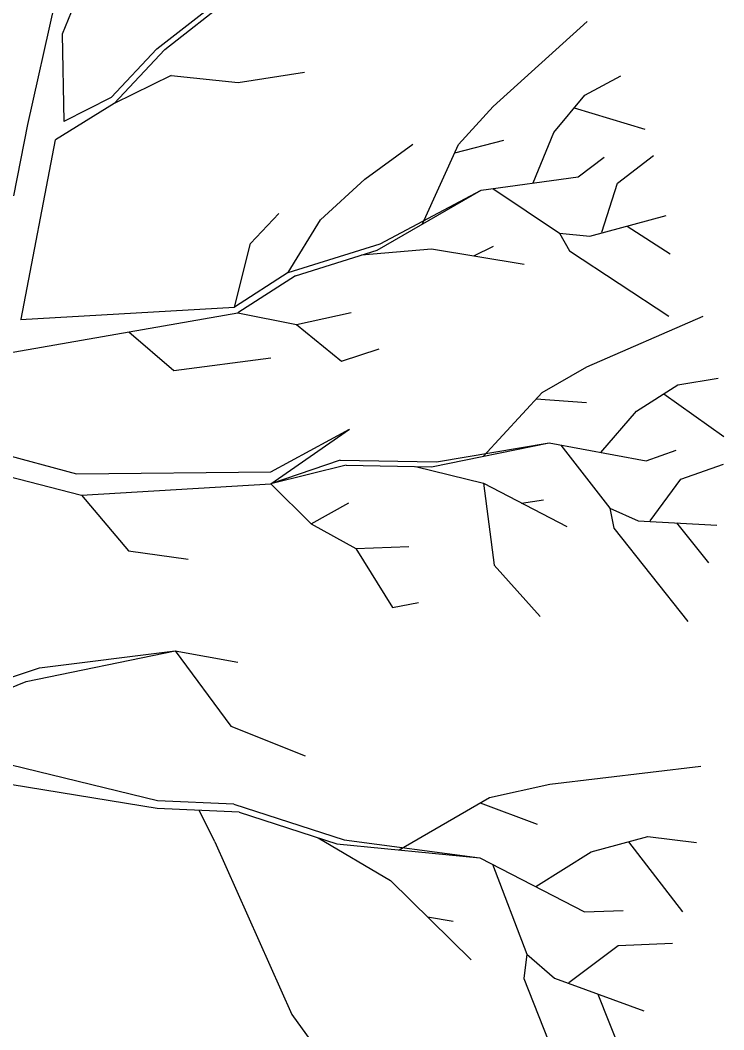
# Model space of a CAD drawing. Extents: x -438233 to -437334, y -1133133 to -1132623.
# Drawn here: x -438089.038 to -438087.137, y -1133014.665 to -1133011.939 of the extents above; entities that cross this region are included whole.
import ezdxf

# ---------------------------------------------------------------- set-up
doc = ezdxf.new("R2010")
doc.units = 0
doc.layers.add('Vrstva 1', color=7, linetype='Continuous')

msp = doc.modelspace()

# ---------------------------------------------------------------- linework, layer by layer
at = {"layer": 'Vrstva 1'}
for p, q in [((-438088.8029, -1133011.6774), (-438088.9239, -1133011.9761)), ((-438088.6687, -1133012.0164), (-438088.4634, -1133011.8557)), ((-438088.647, -1133012.0176), (-438088.4652, -1133011.8749)), ((-438089.0172, -1133012.2205), (-438088.9438, -1133011.8942)), ((-438087.7602, -1133012.1717), (-438087.5061, -1133011.9424)), ((-438088.9239, -1133011.9761), (-438088.9197, -1133012.2127)), ((-438088.6687, -1133012.0164), (-438088.7921, -1133012.1477)), ((-438088.647, -1133012.0176), (-438088.7843, -1133012.1633)), ((-438088.6295, -1133012.0881), (-438088.7843, -1133012.1633)), ((-438088.6295, -1133012.0881), (-438088.4489, -1133012.1073)), ((-438088.4489, -1133012.1073), (-438088.2695, -1133012.079)), ((-438087.5127, -1133012.141), (-438087.4152, -1133012.0887)), ((-438088.7921, -1133012.1477), (-438088.9197, -1133012.2127)), ((-438087.5964, -1133012.2422), (-438087.5127, -1133012.141)), ((-438088.7843, -1133012.1633), (-438088.9426, -1133012.2614)), ((-438087.8535, -1133012.2747), (-438087.7602, -1133012.1717)), ((-438087.541, -1133012.1754), (-438087.3508, -1133012.2331)), ((-438089.0546, -1133012.4132), (-438089.0172, -1133012.2205)), ((-438089.0347, -1133012.7461), (-438088.9426, -1133012.2614)), ((-438087.8637, -1133012.297), (-438087.7313, -1133012.2627)), ((-438087.6518, -1133012.3782), (-438087.5964, -1133012.2422)), ((-438088.1069, -1133012.368), (-438087.9769, -1133012.2735)), ((-438087.951, -1133012.489), (-438087.8535, -1133012.2747)), ((-438087.5302, -1133012.3614), (-438087.4603, -1133012.3084)), ((-438087.4242, -1133012.3788), (-438087.3273, -1133012.3042)), ((-438088.2267, -1133012.4776), (-438088.1069, -1133012.368)), ((-438087.7927, -1133012.3975), (-438087.5302, -1133012.3614)), ((-438088.0738, -1133012.5601), (-438087.7927, -1133012.3975)), ((-438088.0654, -1133012.5426), (-438087.7927, -1133012.3975)), ((-438087.7608, -1133012.3933), (-438087.5813, -1133012.5137)), ((-438087.4669, -1133012.5113), (-438087.4242, -1133012.3788)), ((-438088.4158, -1133012.542), (-438088.3393, -1133012.4607)), ((-438088.314, -1133012.6203), (-438088.2267, -1133012.4776)), ((-438087.4989, -1133012.5221), (-438087.2924, -1133012.4661)), ((-438087.3983, -1133012.495), (-438087.2821, -1133012.5697)), ((-438087.5813, -1133012.5137), (-438087.5542, -1133012.5619)), ((-438087.5813, -1133012.5137), (-438087.4989, -1133012.5221)), ((-438088.4585, -1133012.7136), (-438088.4158, -1133012.542)), ((-438088.314, -1133012.6203), (-438088.0654, -1133012.5426)), ((-438088.2942, -1133012.6287), (-438088.0738, -1133012.5601)), ((-438088.116, -1133012.5727), (-438087.9269, -1133012.5565)), ((-438087.9269, -1133012.5565), (-438087.6759, -1133012.5974)), ((-438087.8125, -1133012.5751), (-438087.7589, -1133012.5492)), ((-438087.5542, -1133012.5619), (-438087.2857, -1133012.7377)), ((-438088.314, -1133012.6203), (-438088.4585, -1133012.7136)), ((-438088.2942, -1133012.6287), (-438088.4495, -1133012.7286)), ((-438089.0365, -1133012.7467), (-438088.4585, -1133012.7136)), ((-438088.2912, -1133012.7606), (-438088.1437, -1133012.728)), ((-438089.0732, -1133012.8382), (-438088.4495, -1133012.7286)), ((-438088.4495, -1133012.7286), (-438088.2912, -1133012.7606)), ((-438087.5067, -1133012.8749), (-438087.193, -1133012.7383)), ((-438088.7445, -1133012.7804), (-438088.6229, -1133012.8846)), ((-438088.2912, -1133012.7606), (-438088.1702, -1133012.8599)), ((-438088.1702, -1133012.8599), (-438088.0684, -1133012.8262)), ((-438088.6229, -1133012.8846), (-438088.361, -1133012.8503)), ((-438087.6277, -1133012.9442), (-438087.5067, -1133012.8749)), ((-438087.2616, -1133012.9237), (-438087.1521, -1133012.905)), ((-438087.7872, -1133013.117), (-438087.6277, -1133012.9442)), ((-438087.373, -1133012.9942), (-438087.2616, -1133012.9237)), ((-438087.644, -1133012.9616), (-438087.5079, -1133012.9707)), ((-438087.299, -1133012.9478), (-438087.137, -1133013.0634)), ((-438087.4688, -1133013.1061), (-438087.373, -1133012.9942)), ((-438089.3719, -1133013.0321), (-438088.886, -1133013.1639)), ((-438088.3604, -1133013.1585), (-438088.1479, -1133013.0429)), ((-438088.3604, -1133013.191), (-438088.1479, -1133013.0429)), ((-438089.4375, -1133013.0748), (-438088.8722, -1133013.2217)), ((-438087.9263, -1133013.1453), (-438087.6084, -1133013.0802)), ((-438087.9131, -1133013.1314), (-438087.6084, -1133013.0802)), ((-438087.6084, -1133013.0802), (-438087.3471, -1133013.1284)), ((-438087.5771, -1133013.0863), (-438087.4447, -1133013.2566)), ((-438087.3471, -1133013.1284), (-438087.2653, -1133013.1001)), ((-438088.1732, -1133013.1266), (-438088.3604, -1133013.191)), ((-438088.1732, -1133013.1266), (-438087.9131, -1133013.1314)), ((-438088.886, -1133013.1639), (-438088.3604, -1133013.1585)), ((-438088.1569, -1133013.1405), (-438088.3604, -1133013.191)), ((-438088.1569, -1133013.1405), (-438087.9263, -1133013.1453)), ((-438087.9697, -1133013.1441), (-438087.786, -1133013.1886)), ((-438087.2532, -1133013.1778), (-438087.1376, -1133013.1374)), ((-438088.8722, -1133013.2217), (-438088.3604, -1133013.191)), ((-438088.3604, -1133013.191), (-438088.2514, -1133013.2988)), ((-438087.786, -1133013.1886), (-438087.7577, -1133013.4102)), ((-438087.786, -1133013.1886), (-438087.5609, -1133013.306)), ((-438087.3357, -1133013.2904), (-438087.2532, -1133013.1778)), ((-438088.8722, -1133013.2217), (-438088.7451, -1133013.3716)), ((-438088.2514, -1133013.2988), (-438088.1503, -1133013.2422)), ((-438087.6831, -1133013.2428), (-438087.6241, -1133013.2338)), ((-438087.4447, -1133013.2566), (-438087.4344, -1133013.3108)), ((-438087.4447, -1133013.2566), (-438087.3688, -1133013.2904)), ((-438088.2514, -1133013.2988), (-438088.131, -1133013.365)), ((-438087.3688, -1133013.2904), (-438087.1557, -1133013.3024)), ((-438087.2647, -1133013.2964), (-438087.1786, -1133013.4042)), ((-438087.4344, -1133013.3108), (-438087.234, -1133013.5625)), ((-438088.7451, -1133013.3716), (-438088.5838, -1133013.3945)), ((-438088.131, -1133013.365), (-438087.9877, -1133013.3602)), ((-438088.131, -1133013.365), (-438088.0317, -1133013.5246)), ((-438087.7577, -1133013.4102), (-438087.6331, -1133013.5493)), ((-438088.0317, -1133013.5246), (-438087.9618, -1133013.5113)), ((-438089.0215, -1133013.7244), (-438088.6193, -1133013.642)), ((-438088.9853, -1133013.6877), (-438088.6193, -1133013.642)), ((-438088.6193, -1133013.642), (-438088.4688, -1133013.8449)), ((-438088.6193, -1133013.642), (-438088.4501, -1133013.6727)), ((-438089.4742, -1133013.8497), (-438088.9853, -1133013.6877)), ((-438089.3875, -1133013.8714), (-438089.0215, -1133013.7244)), ((-438088.4688, -1133013.8449), (-438088.2677, -1133013.9255)), ((-438088.6669, -1133014.0466), (-438089.1196, -1133013.9364)), ((-438087.6072, -1133014.0014), (-438087.199, -1133013.9532)), ((-438088.6681, -1133014.0676), (-438089.0594, -1133014.0032)), ((-438087.7698, -1133014.0375), (-438087.6072, -1133014.0014)), ((-438088.4603, -1133014.0556), (-438088.6669, -1133014.0466)), ((-438088.4603, -1133014.0556), (-438088.1629, -1133014.1525)), ((-438088.0136, -1133014.179), (-438087.7698, -1133014.0375)), ((-438087.7951, -1133014.052), (-438087.6415, -1133014.1098)), ((-438088.4465, -1133014.0773), (-438088.6681, -1133014.0676)), ((-438088.5115, -1133014.1573), (-438088.5543, -1133014.0724)), ((-438088.4465, -1133014.0773), (-438088.1828, -1133014.1634)), ((-438087.4952, -1133014.1844), (-438087.3423, -1133014.1429)), ((-438087.3423, -1133014.1429), (-438087.2111, -1133014.1591)), ((-438088.5115, -1133014.1573), (-438088.3038, -1133014.6239)), ((-438088.2328, -1133014.1471), (-438088.0377, -1133014.2621)), ((-438088.1828, -1133014.1634), (-438087.7957, -1133014.2007)), ((-438088.1629, -1133014.1525), (-438087.7957, -1133014.2007)), ((-438087.3947, -1133014.1573), (-438087.249, -1133014.3464)), ((-438087.6446, -1133014.2783), (-438087.4952, -1133014.1844)), ((-438087.7957, -1133014.2007), (-438087.5133, -1133014.347)), ((-438087.762, -1133014.2181), (-438087.6692, -1133014.4608)), ((-438088.0377, -1133014.2621), (-438087.8198, -1133014.4764)), ((-438087.9378, -1133014.3602), (-438087.8679, -1133014.3717)), ((-438087.5133, -1133014.347), (-438087.4092, -1133014.3434)), ((-438087.5561, -1133014.5378), (-438087.4224, -1133014.4373)), ((-438087.4224, -1133014.4373), (-438087.2755, -1133014.4313)), ((-438087.6692, -1133014.4608), (-438087.6771, -1133014.5264)), ((-438087.6692, -1133014.4608), (-438087.5946, -1133014.5258)), ((-438087.6771, -1133014.5264), (-438087.535, -1133014.8852)), ((-438087.5946, -1133014.5258), (-438087.3532, -1133014.6143)), ((-438087.4772, -1133014.5691), (-438087.4158, -1133014.7227)), ((-438088.3038, -1133014.6239), (-438088.1124, -1133014.8888))]:
    msp.add_line(p, q, dxfattribs=at)

doc.saveas('drawing.dxf')
